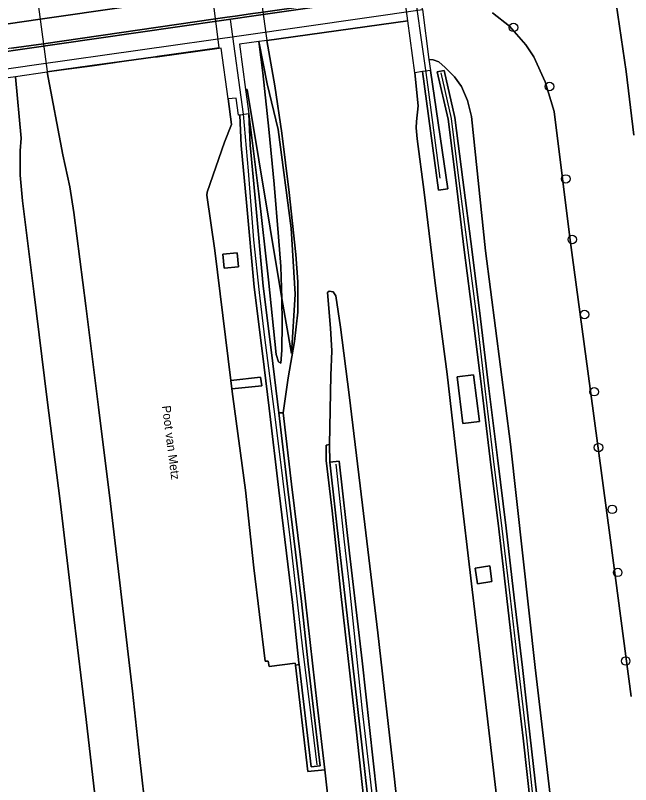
# Model space of a CAD drawing. Extents: x 157648 to 158502, y 379212 to 380938.
# Drawn here: x 157979.9 to 158050.4, y 380176.7 to 380264.8 of the extents above; entities that cross this region are included whole.
import ezdxf

# ---------------------------------------------------------------- set-up
doc = ezdxf.new("R2010")
doc.units = 0
for name, color, linetype in [('IMGEO_Berm_groen', 7, 'Continuous'), ('IMGEO_Boom', 7, 'Continuous'), ('IMGEO_Geluidsscherm', 7, 'Continuous'), ('IMGEO_Grasland_overig', 7, 'Continuous'), ('IMGEO_Groenvoorziening', 7, 'Continuous'), ('IMGEO_Muur', 7, 'Continuous'), ('IMGEO_Openbare_ruimte_label', 7, 'Continuous'), ('IMGEO_Rijbaan_autosnelweg', 7, 'Continuous'), ('IMGEO_Rijbaan_autoweg', 7, 'Continuous'), ('IMGEO_Rijbaan_lokaal_gesloten', 7, 'Continuous'), ('IMGEO_Terreindeel_gesloten', 7, 'Continuous'), ('IMGEO_Terreindeel_open', 7, 'Continuous'), ('IMGEO_Voetpad_open', 7, 'Continuous')]:
    doc.layers.add(name, color=color, linetype=linetype)

msp = doc.modelspace()

# ---------------------------------------------------------------- linework, layer by layer
at = {"layer": 'IMGEO_Berm_groen'}
for points in [[(158010.409, 380232.425), (158010.476, 380229.584), (158010.42, 380226.499), (158010.295, 380225.01), (158010.032, 380225.166), (158009.782, 380226.005), (158008.881, 380234.54), (158007.792, 380244.377), (158006.628, 380253.554), (158006.784, 380249.978), (158007.391, 380243.506), (158008.275, 380233.824), (158009.227, 380226.233), (158010.08, 380219.313), (158010.591, 380219.327), (158011.159, 380223.343), (158011.875, 380227.469), (158012.273, 380230.828), (158012.257, 380234.302), (158012.02, 380237.457), (158011.282, 380244.536), (158010.439, 380251.355), (158009.622, 380256.744), (158008.712, 380261.957), (158008.434, 380261.919), (158007.782, 380261.834), (158008.755, 380256.983), (158009.992, 380251.771), (158011.495, 380240.464), (158011.971, 380232.909), (158011.517, 380226.112)], [(158004.713, 380222.067), (158004.822, 380221.19), (158006.278, 380210.47), (158007.231, 380201.57), (158008.508, 380190.877), (158008.873, 380190.868), (158008.971, 380190.266), (158011.957, 380190.637), (158012.006, 380190.433), (158012.416, 380190.492), (158012.394, 380190.691), (158011.643, 380197.605), (158010.097, 380210.468), (158008.98, 380219.841), (158008.205, 380226.105), (158007.25, 380233.713), (158006.365, 380243.411), (158005.756, 380249.911), (158005.616, 380253.41), (158005.448, 380253.387), (158005.187, 380255.368), (158004.273, 380255.255), (158004.672, 380252.318), (158003.86, 380250.3), (158001.863, 380244.594), (158001.833, 380244.239), (158002.731, 380237.912), (158003.976, 380227.98), (158004.593, 380223.03), (158007.988, 380223.409), (158008.124, 380222.427)], [(158003.664, 380237.472), (158005.309, 380237.622), (158005.452, 380236.048), (158003.807, 380235.898)], [(158031.179, 380218.083), (158030.508, 380223.449), (158032.402, 380223.685), (158033.073, 380218.32)], [(158004.593, 380223.03), (158004.713, 380222.067), (158008.124, 380222.427), (158007.988, 380223.409)], [(158032.84, 380199.753), (158032.584, 380201.542), (158034.255, 380201.782), (158034.511, 380199.992)]]:
    msp.add_lwpolyline(points, close=True, dxfattribs=at)
for points in [[(158042.263, 380166.461), (158039.468, 380190.154), (158036.641, 380215.728), (158033.771, 380237.865), (158032.178, 380253.233), (158031.697, 380255.101), (158031.035, 380256.704), (158030.206, 380257.785), (158029.138, 380258.846), (158028.41, 380259.509), (158027.766, 380259.755), (158027.29, 380259.773), (158027.463, 380258.532), (158029.439, 380244.952), (158028.402, 380244.807), (158026.57, 380258.399), (158025.68, 380258.266), (158026.063, 380254.484), (158025.86, 380252.685), (158025.823, 380251.943), (158025.951, 380250.708), (158026.735, 380244.588), (158028.023, 380233.869), (158029.365, 380223.746), (158030.834, 380211.034), (158032.164, 380199.733), (158033.58, 380187.851), (158035.131, 380174.479)], [(157995.727, 380165.77), (157994.105, 380179.952), (157993.326, 380187.445), (157991.775, 380200.513), (157990.787, 380208.92), (157989.42, 380219.956), (157987.98, 380231.573), (157986.58, 380242.244), (157986.114, 380245.211), (157985.325, 380248.873), (157983.542, 380258.316), (157979.9, 380257.81), (157980.549, 380250.779), (157980.426, 380249.317), (157980.435, 380246.55), (157980.691, 380243.579), (157982.006, 380233.195), (157983.528, 380220.805), (157985.015, 380209.215), (157986.5, 380196.557), (157987.995, 380184.215), (157989.223, 380173.585)], [(158038.972, 380174.08), (158038.074, 380182.078), (158037.152, 380190.075), (158036.229, 380198.071), (158035.284, 380206.043), (158034.314, 380214.013), (158033.344, 380221.983), (158032.35, 380229.953), (158031.33, 380237.969), (158030.385, 380245.941), (158029.505, 380252.944), (158028.23, 380258.376), (158029.025, 380258.532), (158030.274, 380253.122), (158031.183, 380245.999), (158032.225, 380238.056), (158033.194, 380230.086), (158034.164, 380222.115), (158035.158, 380214.146), (158036.13, 380206.127), (158037.076, 380198.132), (158037.999, 380190.135), (158038.895, 380182.186), (158039.795, 380174.14)], [(158024.826, 380163.58), (158023.302, 380177.702), (158021.434, 380194.105), (158019.95, 380206.526), (158018.131, 380221.382), (158017.136, 380229.128), (158016.636, 380232.729), (158016.306, 380233.171), (158015.858, 380233.266), (158015.679, 380233.104), (158016.018, 380229.017), (158016.14, 380226.418), (158016.037, 380223.585), (158015.882, 380215.675), (158015.941, 380213.651), (158017.014, 380213.771), (158018.198, 380203.228), (158019.617, 380190.903), (158021.317, 380175.656)]]:
    msp.add_lwpolyline(points, dxfattribs=at)
at = {"layer": 'IMGEO_Boom'}
for centre in [(158036.987, 380263.456), (158041.105, 380256.693), (158042.989, 380246.097), (158043.721, 380239.171), (158045.134, 380230.574), (158046.235, 380221.735), (158046.723, 380215.335), (158048.308, 380208.264), (158048.923, 380201.048), (158049.841, 380190.898)]:
    msp.add_circle(centre, 0.489, dxfattribs=at)
at = {"layer": 'IMGEO_Geluidsscherm'}
for points in [[(158026.916, 380258.574), (158025.45, 380269.041), (158023.148, 380285.599), (158022.308, 380292.044)], [(158004.512, 380264.372), (158005.979, 380253.513)], [(158028.571, 380246.183), (158027.191, 380256.604), (158026.916, 380258.574)], [(158047.093, 380102.203), (158046.122, 380110.198), (158045.299, 380118.15), (158044.448, 380126.174), (158043.624, 380134.151), (158042.798, 380142.151), (158041.973, 380150.152), (158041.126, 380158.079), (158040.299, 380166.128), (158039.354, 380174.1), (158038.504, 380182.099), (158037.555, 380190.143), (158036.635, 380198.092), (158035.689, 380206.087), (158034.696, 380214.032), (158033.724, 380222.051), (158032.802, 380230.048), (158031.787, 380237.943), (158030.745, 380245.886), (158029.859, 380253.035), (158028.69, 380258.253)], [(158005.979, 380253.513), (158006.57, 380247.03), (158007.187, 380239.127), (158007.829, 380233.084), (158008.451, 380227.954), (158009.643, 380218.865), (158011.401, 380204.748), (158012.789, 380192.299), (158013.587, 380185.913), (158014.423, 380179.019)], [(158016.635, 380213.441), (158017.574, 380204.535), (158018.104, 380199.926), (158019.609, 380185.553), (158022.331, 380161.934), (158024.409, 380143.165), (158025.223, 380135.551), (158025.936, 380129.915)]]:
    msp.add_lwpolyline(points, dxfattribs=at)
at = {"layer": 'IMGEO_Grasland_overig'}
for points in [[(158050.772, 380251.122), (158049.888, 380258.392), (158048.759, 380266.175)], [(158026.563, 380265.518), (158027.29, 380259.773), (158027.766, 380259.755), (158028.41, 380259.509), (158029.138, 380258.846), (158030.206, 380257.785), (158031.035, 380256.704), (158031.697, 380255.101), (158032.178, 380253.233), (158033.771, 380237.865), (158036.641, 380215.728), (158039.468, 380190.154), (158042.263, 380166.461)], [(158050.461, 380186.819), (158048.1, 380204.742), (158045.762, 380222.102), (158043.488, 380239.088), (158041.638, 380253.833), (158040.619, 380257.236), (158039.331, 380260.076), (158038.387, 380261.446), (158036.539, 380263.603), (158034.592, 380265.119)], [(158034.592, 380265.119), (158036.539, 380263.603), (158038.387, 380261.446), (158039.331, 380260.076), (158040.619, 380257.236), (158041.638, 380253.833), (158043.488, 380239.088), (158045.762, 380222.102), (158048.1, 380204.742), (158050.461, 380186.819)]]:
    msp.add_lwpolyline(points, dxfattribs=at)
for points in [[(158008.239, 380258.247), (158007.782, 380261.834), (158005.59, 380261.546), (158006.267, 380256.333), (158006.448, 380256.359), (158010.409, 380232.425), (158010.315, 380236.065), (158010.03, 380239.473), (158009.554, 380245.493), (158008.942, 380251.813)], [(158007.782, 380261.834), (158008.239, 380258.247), (158008.942, 380251.813), (158009.554, 380245.493), (158010.03, 380239.473), (158010.315, 380236.065), (158010.409, 380232.425), (158011.517, 380226.112), (158011.971, 380232.909), (158011.495, 380240.464), (158009.992, 380251.771), (158008.755, 380256.983)], [(158006.267, 380256.333), (158006.628, 380253.554), (158007.792, 380244.377), (158008.881, 380234.54), (158009.782, 380226.005), (158010.032, 380225.166), (158010.295, 380225.01), (158010.42, 380226.499), (158010.476, 380229.584), (158010.409, 380232.425), (158006.448, 380256.359)]]:
    msp.add_lwpolyline(points, close=True, dxfattribs=at)
at = {"layer": 'IMGEO_Groenvoorziening'}
msp.add_lwpolyline([(157979.448, 380261.063), (157983.097, 380261.589), (158002.813, 380264.421), (158004.148, 380264.612), (158005.084, 380264.746), (158006.837, 380264.998), (158007.114, 380265.037), (158008.024, 380265.168), (158024.433, 380267.532), (158026.187, 380267.785), (158025.809, 380270.606), (158024.054, 380270.352), (158007.669, 380268.005), (158006.741, 380267.873), (158006.461, 380267.833), (158004.668, 380267.577), (158003.77, 380267.449), (158002.454, 380267.261), (157982.719, 380264.406), (157979.057, 380263.875)], dxfattribs=at)
at = {"layer": 'IMGEO_Muur'}
for points in [[(157951.475, 380256.739), (157969.533, 380259.34), (157989.175, 380262.173), (158008.296, 380264.914), (158026.213, 380267.522), (158026.187, 380267.785), (158024.433, 380267.532), (158008.024, 380265.168), (158007.114, 380265.037), (158006.837, 380264.998), (158005.084, 380264.746), (158004.148, 380264.612), (158002.813, 380264.421), (157983.097, 380261.589), (157979.448, 380261.063), (157963.133, 380258.712), (157962.218, 380258.58), (157961.999, 380258.548), (157959.207, 380258.147), (157958.958, 380258.111), (157957.794, 380257.943), (157951.408, 380257.024)], [(158026.57, 380258.399), (158028.402, 380244.807), (158029.439, 380244.952), (158027.463, 380258.532)], [(158010.08, 380219.313), (158009.227, 380226.233), (158008.275, 380233.824), (158007.391, 380243.506), (158006.784, 380249.978), (158006.628, 380253.554), (158005.616, 380253.41), (158005.756, 380249.911), (158006.365, 380243.411), (158007.25, 380233.713), (158008.205, 380226.105), (158008.98, 380219.841), (158010.097, 380210.468), (158011.643, 380197.605), (158012.394, 380190.691), (158012.416, 380190.492), (158013.803, 380178.769), (158014.826, 380178.89), (158013.445, 380190.562), (158012.667, 380197.722), (158011.12, 380210.59)], [(158026.422, 380129.782), (158025.301, 380139.239), (158023.152, 380158.473), (158021.317, 380175.656), (158019.617, 380190.903), (158018.198, 380203.228), (158017.014, 380213.771), (158015.941, 380213.651), (158017.125, 380203.106), (158018.543, 380190.781), (158020.243, 380175.539), (158022.078, 380158.356), (158024.229, 380139.116), (158025.35, 380129.655)]]:
    msp.add_lwpolyline(points, close=True, dxfattribs=at)
msp.add_lwpolyline([(158039.795, 380174.14), (158038.895, 380182.186), (158037.999, 380190.135), (158037.076, 380198.132), (158036.13, 380206.127), (158035.158, 380214.146), (158034.164, 380222.115), (158033.194, 380230.086), (158032.225, 380238.056), (158031.183, 380245.999), (158030.274, 380253.122), (158029.025, 380258.532), (158028.23, 380258.376), (158029.505, 380252.944), (158030.385, 380245.941), (158031.33, 380237.969), (158032.35, 380229.953), (158033.344, 380221.983), (158034.314, 380214.013), (158035.284, 380206.043), (158036.229, 380198.071), (158037.152, 380190.075), (158038.074, 380182.078), (158038.972, 380174.08)], dxfattribs=at)
at = {"layer": 'IMGEO_Rijbaan_autosnelweg'}
for points in [[(157993.172, 380281.834), (157989.426, 380281.303), (157985.716, 380280.778), (157982.178, 380280.276), (157980.618, 380280.055), (157983.523, 380258.414), (157985.144, 380258.638), (157988.688, 380259.128), (157992.355, 380259.635), (157995.951, 380260.132), (157996.157, 380260.16), (158003.227, 380261.137), (158000.486, 380282.871)], [(158010.08, 380219.313), (158011.12, 380210.59), (158012.667, 380197.722), (158013.445, 380190.562), (158014.826, 380178.89), (158013.803, 380178.769), (158012.416, 380190.492), (158012.006, 380190.433), (158013.427, 380178.23), (158015.34, 380178.452), (158014.48, 380185.9), (158012.603, 380202.472), (158011.542, 380211.135), (158010.591, 380219.327)]]:
    msp.add_lwpolyline(points, close=True, dxfattribs=at)
for points in [[(158016.986, 380163.794), (158015.34, 380178.452), (158013.427, 380178.23), (158012.006, 380190.433), (158011.957, 380190.637), (158008.971, 380190.266), (158008.873, 380190.868), (158008.508, 380190.877), (158007.231, 380201.57), (158006.278, 380210.47), (158004.822, 380221.19), (158004.713, 380222.067), (158004.593, 380223.03), (158003.976, 380227.98), (158002.731, 380237.912), (158001.833, 380244.239), (158001.863, 380244.594), (158003.86, 380250.3), (158004.672, 380252.318), (158004.273, 380255.255), (158003.481, 380261.071), (158003.239, 380261.038), (157996.17, 380260.061), (157995.964, 380260.032), (157992.368, 380259.535), (157988.701, 380259.029), (157985.157, 380258.539), (157983.542, 380258.316), (157985.325, 380248.873), (157986.114, 380245.211), (157986.58, 380242.244), (157987.98, 380231.573), (157989.42, 380219.956), (157990.787, 380208.92), (157991.775, 380200.513), (157993.326, 380187.445), (157994.105, 380179.952), (157995.727, 380165.77)], [(157989.223, 380173.585), (157987.995, 380184.215), (157986.5, 380196.557), (157985.015, 380209.215), (157983.528, 380220.805), (157982.006, 380233.195), (157980.691, 380243.579), (157980.435, 380246.55), (157980.426, 380249.317), (157980.549, 380250.779), (157979.9, 380257.81), (157978.235, 380257.564)]]:
    msp.add_lwpolyline(points, dxfattribs=at)
at = {"layer": 'IMGEO_Rijbaan_autoweg'}
for points in [[(158021.967, 380285.914), (158005.709, 380283.678), (158008.712, 380261.957), (158024.873, 380264.187)], [(158015.882, 380215.675), (158015.493, 380215.62), (158015.502, 380213.866), (158016.186, 380208.112), (158017.206, 380198.629), (158018.978, 380182.749), (158020.303, 380170.745), (158021.544, 380159.997), (158022.975, 380147.301), (158024.163, 380136.26), (158025.036, 380128.575), (158025.357, 380128.609), (158025.5, 380128.629), (158025.35, 380129.655), (158024.229, 380139.116), (158022.078, 380158.356), (158020.243, 380175.539), (158018.543, 380190.781), (158017.125, 380203.106), (158015.941, 380213.651)]]:
    msp.add_lwpolyline(points, close=True, dxfattribs=at)
for points in [[(158035.131, 380174.479), (158033.58, 380187.851), (158032.164, 380199.733), (158030.834, 380211.034), (158029.365, 380223.746), (158028.023, 380233.869), (158026.735, 380244.588), (158025.951, 380250.708), (158025.823, 380251.943), (158025.86, 380252.685), (158026.063, 380254.484), (158025.68, 380258.266), (158024.873, 380264.187), (158008.712, 380261.957), (158009.622, 380256.744), (158010.439, 380251.355), (158011.282, 380244.536), (158012.02, 380237.457), (158012.257, 380234.302), (158012.273, 380230.828), (158011.875, 380227.469), (158011.159, 380223.343), (158010.591, 380219.327), (158011.542, 380211.135), (158012.603, 380202.472), (158014.48, 380185.9), (158015.34, 380178.452), (158016.986, 380163.794)], [(158020.303, 380170.745), (158018.978, 380182.749), (158017.206, 380198.629), (158016.186, 380208.112), (158015.502, 380213.866), (158015.493, 380215.62), (158015.882, 380215.675), (158016.037, 380223.585), (158016.14, 380226.418), (158016.018, 380229.017), (158015.679, 380233.104), (158015.858, 380233.266), (158016.306, 380233.171), (158016.636, 380232.729), (158017.136, 380229.128), (158018.131, 380221.382), (158019.95, 380206.526), (158021.434, 380194.105), (158023.302, 380177.702), (158024.826, 380163.58)]]:
    msp.add_lwpolyline(points, dxfattribs=at)
at = {"layer": 'IMGEO_Rijbaan_lokaal_gesloten'}
msp.add_lwpolyline([(158058.874, 380277.06), (158039.85, 380274.219), (158041.415, 380274.3), (158042.983, 380274.064), (158044.429, 380273.464), (158045.734, 380272.591), (158046.84, 380271.495), (158047.728, 380270.162), (158048.337, 380268.715), (158048.759, 380266.175), (158049.888, 380258.392), (158050.772, 380251.122)], dxfattribs=at)
at = {"layer": 'IMGEO_Terreindeel_gesloten'}
for points in [[(158003.664, 380237.472), (158003.807, 380235.898), (158005.452, 380236.048), (158005.309, 380237.622)], [(158031.179, 380218.083), (158033.073, 380218.32), (158032.402, 380223.685), (158030.508, 380223.449)], [(158032.84, 380199.753), (158034.511, 380199.992), (158034.255, 380201.782), (158032.584, 380201.542)]]:
    msp.add_lwpolyline(points, close=True, dxfattribs=at)
at = {"layer": 'IMGEO_Terreindeel_open'}
msp.add_lwpolyline([(157951.93, 380254.816), (157962.535, 380256.343), (157982.316, 380259.194), (158006.079, 380262.582), (158026.563, 380265.518), (158026.239, 380267.526), (158026.213, 380267.522), (158008.296, 380264.914), (157989.175, 380262.173), (157969.533, 380259.34), (157951.475, 380256.739)], close=True, dxfattribs=at)
at = {"layer": 'IMGEO_Voetpad_open'}
msp.add_lwpolyline([(157979.057, 380263.875), (157982.719, 380264.406), (158002.454, 380267.261)], dxfattribs=at)

# ---------------------------------------------------------------- texts
at = {"layer": 'IMGEO_Openbare_ruimte_label'}
msp.add_text('Poot van Metz', height=1, rotation=277.35238, dxfattribs=at).set_placement((157996.683, 380220.087))

doc.saveas('drawing.dxf')
